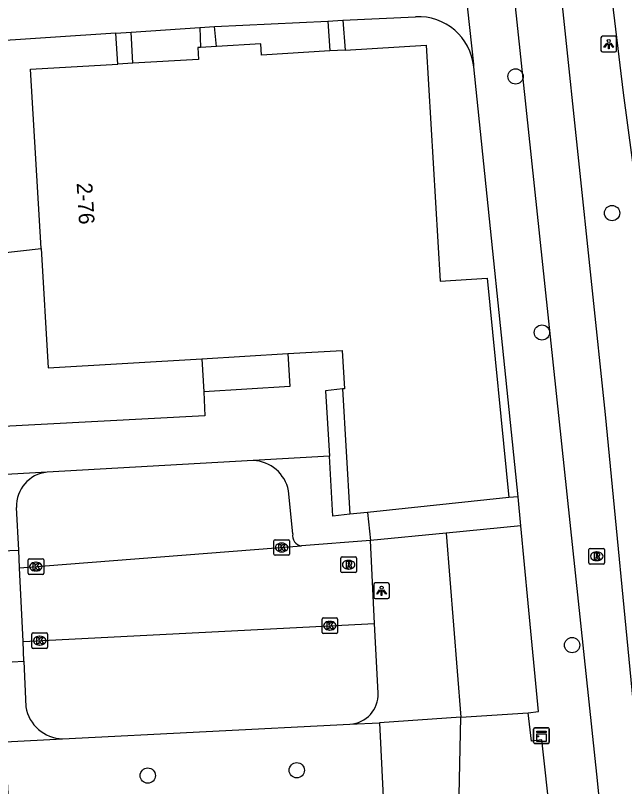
# Model space of a CAD drawing. Extents: x 160557 to 161245, y 385330 to 386505.
# Drawn here: x 161169.41 to 161208.43, y 385371.23 to 385420.66 of the extents above; entities that cross this region are included whole.
import ezdxf

# ---------------------------------------------------------------- set-up
doc = ezdxf.new("R2010")
doc.units = 0
for name, color, linetype in [('IMGEO_Boom', 7, 'Continuous'), ('IMGEO_Fietspad_gesloten', 7, 'Continuous'), ('IMGEO_Groenvoorziening', 7, 'Continuous'), ('IMGEO_Kast', 7, 'Continuous'), ('IMGEO_Kolk', 7, 'Continuous'), ('IMGEO_Lichtpunt', 7, 'Continuous'), ('IMGEO_Pand', 7, 'Continuous'), ('IMGEO_Pand_nummerreeks', 7, 'Continuous'), ('IMGEO_Parkeervlak_open', 7, 'Continuous'), ('IMGEO_Rijbaan_lokaal_open', 7, 'Continuous'), ('IMGEO_Rijbaan_regionaal_gesloten', 7, 'Continuous'), ('IMGEO_Rioolput', 7, 'Continuous'), ('IMGEO_Voetpad_open', 7, 'Continuous')]:
    doc.layers.add(name, color=color, linetype=linetype)

msp = doc.modelspace()

# ---------------------------------------------------------------- linework, layer by layer
at = {"layer": 'IMGEO_Boom'}
for centre in [(161201.449, 385416.749), (161207.629, 385407.992), (161203.138, 385400.336), (161205.071, 385380.298), (161187.432, 385372.275), (161177.888, 385371.933)]:
    msp.add_circle(centre, 0.489, dxfattribs=at)
at = {"layer": 'IMGEO_Fietspad_gesloten'}
for points in [[(161209.91, 385369.306), (161209.492, 385371.406), (161209.191, 385374.309), (161209.109, 385375.432), (161207.209, 385395.073), (161203.715, 385428.436)], [(161200.691, 385428.101), (161206.666, 385371.615), (161206.834, 385370.098)]]:
    msp.add_lwpolyline(points, dxfattribs=at)
at = {"layer": 'IMGEO_Groenvoorziening'}
for points in [[(161167.063, 385405.281), (161171.057, 385405.725)], [(161196.994, 385387.473), (161197.939, 385375.671)], [(161197.939, 385375.671), (161202.254, 385375.963)], [(161197.939, 385375.671), (161192.737, 385375.319)], [(161197.726, 385365.709), (161197.939, 385375.671)], [(161190.837, 385375.222), (161192.737, 385375.319)], [(161192.737, 385375.319), (161193.291, 385364.062)]]:
    msp.add_lwpolyline(points, dxfattribs=at)
at = {"layer": 'IMGEO_Kast'}
for p, q in [((161202.68, 385374.991), (161203.521, 385374.991)), ((161203.521, 385374.991), (161202.68, 385374.991)), ((161202.605, 385374.066), (161202.605, 385374.907)), ((161202.605, 385374.907), (161202.605, 385374.066)), ((161203.605, 385374.916), (161203.605, 385374.075)), ((161203.605, 385374.075), (161203.605, 385374.916)), ((161203.53, 385373.991), (161202.689, 385373.991)), ((161202.689, 385373.991), (161203.53, 385373.991))]:
    msp.add_line(p, q, dxfattribs=at)
for points in [[(161202.8, 385374.781), (161203.4, 385374.781), (161203.4, 385374.696), (161202.8, 385374.696), (161202.8, 385374.781)], [(161202.8, 385374.606), (161203.4, 385374.606), (161203.4, 385374.117), (161202.8, 385374.117), (161202.8, 385374.606)]]:
    msp.add_lwpolyline(points, dxfattribs=at)
msp.add_circle((161202.884, 385374.455), 0.0377, dxfattribs=at)
for centre, start, end in [((161202.683, 385374.913), 92.4484, 184.2845), ((161202.683, 385374.913), 92.4484, 184.2845), ((161203.527, 385374.913), 2.4484, 94.2845), ((161203.527, 385374.913), 2.4484, 94.2845), ((161202.683, 385374.069), 182.4484, 274.2845), ((161202.683, 385374.069), 182.4484, 274.2845), ((161203.527, 385374.069), 272.4484, 4.2845), ((161203.527, 385374.069), 272.4484, 4.2845)]:
    msp.add_arc(centre, 0.0779, start, end, dxfattribs=at)
at = {"layer": 'IMGEO_Kolk'}
for p, q in [((161185.968, 385386.129), (161185.968, 385386.981)), ((161186.043, 385387.055), (161186.895, 385387.055)), ((161186.456, 385386.835), (161186.481, 385386.835)), ((161186.969, 385386.981), (161186.969, 385386.129)), ((161170.296, 385385.83), (161171.148, 385385.83)), ((161186.895, 385386.055), (161186.043, 385386.055)), ((161186.479, 385386.275), (161186.454, 385386.275)), ((161170.221, 385384.904), (161170.221, 385385.756)), ((161170.709, 385385.61), (161170.734, 385385.61)), ((161171.222, 385385.756), (161171.222, 385384.904)), ((161171.148, 385384.83), (161170.296, 385384.83)), ((161170.732, 385385.05), (161170.707, 385385.05)), ((161189.051, 385381.114), (161189.051, 385381.966)), ((161189.126, 385382.04), (161189.978, 385382.04)), ((161190.052, 385381.966), (161190.052, 385381.114)), ((161189.539, 385381.82), (161189.564, 385381.82)), ((161170.47, 385380.157), (161170.47, 385381.009)), ((161170.545, 385381.083), (161171.397, 385381.083)), ((161171.471, 385381.009), (161171.471, 385380.157)), ((161189.978, 385381.04), (161189.126, 385381.04)), ((161189.562, 385381.26), (161189.537, 385381.26)), ((161170.958, 385380.863), (161170.983, 385380.863)), ((161171.397, 385380.083), (161170.545, 385380.083)), ((161170.981, 385380.303), (161170.956, 385380.303))]:
    msp.add_line(p, q, dxfattribs=at)
for points in [[(161185.968, 385386.129), (161185.968, 385386.981)], [(161186.043, 385387.055), (161186.895, 385387.055)], [(161186.969, 385386.981), (161186.969, 385386.129)], [(161186.289, 385386.755), (161186.412, 385386.755), (161186.412, 385386.604), (161186.542, 385386.755), (161186.706, 385386.755), (161186.56, 385386.604), (161186.713, 385386.355), (161186.561, 385386.355), (161186.476, 385386.519), (161186.412, 385386.452), (161186.412, 385386.355), (161186.289, 385386.355), (161186.289, 385386.755)], [(161170.296, 385385.83), (161171.148, 385385.83)], [(161186.895, 385386.055), (161186.043, 385386.055)], [(161170.221, 385384.904), (161170.221, 385385.756)], [(161170.542, 385385.53), (161170.665, 385385.53), (161170.665, 385385.379), (161170.795, 385385.53), (161170.959, 385385.53), (161170.813, 385385.379), (161170.966, 385385.13), (161170.814, 385385.13), (161170.729, 385385.294), (161170.665, 385385.227), (161170.665, 385385.13), (161170.542, 385385.13), (161170.542, 385385.53)], [(161171.222, 385385.756), (161171.222, 385384.904)], [(161171.148, 385384.83), (161170.296, 385384.83)], [(161189.051, 385381.114), (161189.051, 385381.966)], [(161189.126, 385382.04), (161189.978, 385382.04)], [(161190.052, 385381.966), (161190.052, 385381.114)], [(161189.372, 385381.74), (161189.495, 385381.74), (161189.495, 385381.589), (161189.625, 385381.74), (161189.789, 385381.74), (161189.643, 385381.589), (161189.796, 385381.34), (161189.644, 385381.34), (161189.559, 385381.504), (161189.495, 385381.437), (161189.495, 385381.34), (161189.372, 385381.34), (161189.372, 385381.74)], [(161170.47, 385380.157), (161170.47, 385381.009)], [(161170.545, 385381.083), (161171.397, 385381.083)], [(161171.471, 385381.009), (161171.471, 385380.157)], [(161189.978, 385381.04), (161189.126, 385381.04)], [(161170.791, 385380.783), (161170.914, 385380.783), (161170.914, 385380.632), (161171.044, 385380.783), (161171.208, 385380.783), (161171.062, 385380.632), (161171.215, 385380.383), (161171.063, 385380.383), (161170.978, 385380.547), (161170.914, 385380.48), (161170.914, 385380.383), (161170.791, 385380.383), (161170.791, 385380.783)], [(161171.397, 385380.083), (161170.545, 385380.083)]]:
    msp.add_lwpolyline(points, dxfattribs=at)
for centre, start, end in [((161186.045, 385386.979), 91.552, 178.448), ((161186.045, 385386.979), 91.552, 178.448), ((161186.893, 385386.979), 1.552, 88.448), ((161186.893, 385386.979), 1.552, 88.448), ((161170.298, 385385.754), 91.552, 178.448), ((161170.298, 385385.754), 91.552, 178.448), ((161171.146, 385385.754), 1.552, 88.448), ((161171.146, 385385.754), 1.552, 88.448), ((161186.045, 385386.131), 181.552, 268.448), ((161186.045, 385386.131), 181.552, 268.448), ((161186.893, 385386.131), 271.552, 358.448), ((161186.893, 385386.131), 271.552, 358.448), ((161170.298, 385384.906), 181.552, 268.448), ((161170.298, 385384.906), 181.552, 268.448), ((161171.146, 385384.906), 271.552, 358.448), ((161171.146, 385384.906), 271.552, 358.448), ((161189.128, 385381.964), 91.552, 178.448), ((161189.128, 385381.964), 91.552, 178.448), ((161189.976, 385381.964), 1.552, 88.448), ((161189.976, 385381.964), 1.552, 88.448), ((161170.547, 385381.007), 91.552, 178.448), ((161170.547, 385381.007), 91.552, 178.448), ((161171.395, 385381.007), 1.552, 88.448), ((161171.395, 385381.007), 1.552, 88.448), ((161189.128, 385381.116), 181.552, 268.448), ((161189.128, 385381.116), 181.552, 268.448), ((161189.976, 385381.116), 271.552, 358.448), ((161189.976, 385381.116), 271.552, 358.448), ((161170.547, 385380.159), 181.552, 268.448), ((161170.547, 385380.159), 181.552, 268.448), ((161171.395, 385380.159), 271.552, 358.448), ((161171.395, 385380.159), 271.552, 358.448)]:
    msp.add_arc(centre, 0.0765, start, end, dxfattribs=at)
for centre, major_axis, ratio, start_param, end_param in [((161186.455, 385386.555), (-0.387, 0.002), 0.722429, 4.712389, 7.853982), ((161186.48, 385386.555), (-0.39, 0.002), 0.717154, 1.570796, 4.712389), ((161170.708, 385385.33), (-0.387, 0.002), 0.722429, 4.712389, 7.853982), ((161170.733, 385385.33), (-0.39, 0.002), 0.717154, 1.570796, 4.712389), ((161189.538, 385381.54), (-0.387, 0.002), 0.722429, 4.712389, 7.853982), ((161189.563, 385381.54), (-0.39, 0.002), 0.717154, 1.570796, 4.712389), ((161170.957, 385380.583), (-0.387, 0.002), 0.722429, 4.712389, 7.853982), ((161170.982, 385380.583), (-0.39, 0.002), 0.717154, 1.570796, 4.712389)]:
    msp.add_ellipse(centre, major_axis=major_axis, ratio=ratio, start_param=start_param, end_param=end_param, dxfattribs=at)
at = {"layer": 'IMGEO_Lichtpunt'}
for p, q in [((161206.919, 385419.225), (161206.919, 385418.418)), ((161206.919, 385419.225), (161206.919, 385418.418)), ((161207.821, 385419.32), (161207.013, 385419.32)), ((161207.821, 385419.32), (161207.013, 385419.32)), ((161207.915, 385418.418), (161207.915, 385419.225)), ((161207.915, 385418.418), (161207.915, 385419.225)), ((161207.013, 385418.324), (161207.821, 385418.324)), ((161207.013, 385418.324), (161207.821, 385418.324)), ((161192.368, 385384.187), (161192.368, 385383.38)), ((161192.368, 385384.187), (161192.368, 385383.38)), ((161193.27, 385384.282), (161192.462, 385384.282)), ((161193.27, 385384.282), (161192.462, 385384.282)), ((161193.364, 385383.38), (161193.364, 385384.187)), ((161193.364, 385383.38), (161193.364, 385384.187)), ((161192.462, 385383.286), (161193.27, 385383.286)), ((161192.462, 385383.286), (161193.27, 385383.286))]:
    msp.add_line(p, q, dxfattribs=at)
for points in [[(161207.293, 385418.889), (161207.332, 385418.861), (161207.144, 385418.599), (161207.106, 385418.626), (161207.293, 385418.889)], [(161207.395, 385418.841), (161207.442, 385418.841), (161207.442, 385418.519), (161207.395, 385418.519), (161207.395, 385418.841)], [(161207.505, 385418.861), (161207.543, 385418.888), (161207.73, 385418.626), (161207.691, 385418.598), (161207.505, 385418.861)], [(161192.742, 385383.851), (161192.781, 385383.823), (161192.593, 385383.561), (161192.555, 385383.588), (161192.742, 385383.851)], [(161192.954, 385383.823), (161192.992, 385383.85), (161193.179, 385383.588), (161193.14, 385383.56), (161192.954, 385383.823)], [(161192.844, 385383.803), (161192.891, 385383.803), (161192.891, 385383.481), (161192.844, 385383.481), (161192.844, 385383.803)]]:
    msp.add_lwpolyline(points, dxfattribs=at)
for centre in [(161207.418, 385419.023), (161192.867, 385383.985)]:
    msp.add_circle(centre, 0.0994, dxfattribs=at)
for centre, start, end in [((161207.013, 385419.225), 90, 180), ((161207.013, 385419.225), 90, 180), ((161207.821, 385419.225), 0, 90), ((161207.821, 385419.225), 0, 90), ((161207.013, 385418.418), 180, 270), ((161207.013, 385418.418), 180, 270), ((161207.821, 385418.418), 270, 0), ((161207.821, 385418.418), 270, 360), ((161192.462, 385384.187), 90, 180), ((161192.462, 385384.187), 90, 180), ((161193.27, 385384.187), 0, 90), ((161193.27, 385384.187), 0, 90), ((161192.462, 385383.38), 180, 270), ((161192.462, 385383.38), 180, 270), ((161193.27, 385383.38), 270, 0), ((161193.27, 385383.38), 270, 360)]:
    msp.add_arc(centre, 0.0946, start, end, dxfattribs=at)
at = {"layer": 'IMGEO_Pand'}
for points in [[(161181.261, 385418.61), (161181.094, 385418.6), (161181.139, 385417.841), (161176.94, 385417.593)], [(161182.284, 385418.67), (161181.261, 385418.61)], [(161189.559, 385418.38), (161185.164, 385418.12), (161185.121, 385418.838), (161182.284, 385418.67)], [(161190.533, 385418.438), (161189.559, 385418.38)], [(161190.533, 385418.438), (161195.715, 385418.744), (161196.608, 385403.632), (161199.632, 385403.81), (161201.016, 385389.753)], [(161171.057, 385405.725), (161170.378, 385417.205), (161175.965, 385417.535)], [(161176.94, 385417.593), (161175.965, 385417.535)], [(161171.057, 385405.725), (161171.509, 385398.073), (161181.351, 385398.655)], [(161186.866, 385398.981), (161190.338, 385399.186), (161190.483, 385396.722), (161190.361, 385396.714)], [(161181.351, 385398.655), (161186.866, 385398.981)], [(161190.361, 385396.714), (161190.835, 385388.685)], [(161201.016, 385389.753), (161191.954, 385388.802)], [(161191.954, 385388.802), (161190.835, 385388.685)]]:
    msp.add_lwpolyline(points, dxfattribs=at)
at = {"layer": 'IMGEO_Parkeervlak_open'}
for points in [[(161192.644, 385377.22), (161192.422, 385381.688)], [(161172.427, 385374.283), (161190.837, 385375.222)]]:
    msp.add_lwpolyline(points, dxfattribs=at)
msp.add_arc((161190.713, 385377.15), 1.932, 273.6757, 2.0717, dxfattribs=at)
at = {"layer": 'IMGEO_Rijbaan_lokaal_open'}
for points in [[(161192.159, 385386.997), (161187.736, 385386.653)], [(161192.422, 385381.688), (161192.159, 385386.997)], [(161169.678, 385385.248), (161187.736, 385386.653)], [(161169.901, 385380.529), (161169.678, 385385.248)], [(161169.901, 385380.529), (161192.422, 385381.688)]]:
    msp.add_lwpolyline(points, dxfattribs=at)
at = {"layer": 'IMGEO_Rijbaan_regionaal_gesloten'}
msp.add_lwpolyline([(161206.638, 385430.4), (161207.134, 385425.648), (161208.341, 385415.704), (161213.175, 385379.682), (161214.446, 385369.859), (161214.499, 385369.533)], dxfattribs=at)
at = {"layer": 'IMGEO_Rioolput'}
for p, q in [((161206.148, 385385.567), (161206.148, 385386.419)), ((161206.223, 385386.493), (161207.075, 385386.493)), ((161207.149, 385386.419), (161207.149, 385385.567)), ((161190.258, 385385.021), (161190.258, 385385.873)), ((161190.333, 385385.947), (161191.185, 385385.947)), ((161191.259, 385385.873), (161191.259, 385385.021)), ((161206.636, 385386.273), (161206.661, 385386.273)), ((161190.746, 385385.727), (161190.771, 385385.727)), ((161207.075, 385385.493), (161206.223, 385385.493)), ((161206.659, 385385.713), (161206.634, 385385.713)), ((161191.185, 385384.947), (161190.333, 385384.947)), ((161190.769, 385385.167), (161190.744, 385385.167))]:
    msp.add_line(p, q, dxfattribs=at)
for points in [[(161206.148, 385385.567), (161206.148, 385386.419)], [(161206.223, 385386.493), (161207.075, 385386.493)], [(161207.149, 385386.419), (161207.149, 385385.567)], [(161190.258, 385385.021), (161190.258, 385385.873)], [(161190.333, 385385.947), (161191.185, 385385.947)], [(161191.259, 385385.873), (161191.259, 385385.021)], [(161206.737, 385386.191), (161206.485, 385386.193), (161206.485, 385385.793)], [(161206.485, 385385.793), (161206.609, 385385.793), (161206.609, 385385.955), (161206.62, 385385.955)], [(161206.663, 385386.112), (161206.609, 385386.112), (161206.609, 385386.031)], [(161206.609, 385386.031), (161206.661, 385386.031)], [(161206.667, 385385.926), (161206.738, 385385.793), (161206.878, 385385.793), (161206.813, 385385.919)], [(161190.847, 385385.645), (161190.595, 385385.647), (161190.595, 385385.247)], [(161190.595, 385385.247), (161190.719, 385385.247), (161190.719, 385385.409), (161190.73, 385385.409)], [(161190.773, 385385.566), (161190.719, 385385.566), (161190.719, 385385.485)], [(161190.719, 385385.485), (161190.771, 385385.485)], [(161190.777, 385385.38), (161190.848, 385385.247), (161190.988, 385385.247), (161190.923, 385385.373)], [(161207.075, 385385.493), (161206.223, 385385.493)], [(161191.185, 385384.947), (161190.333, 385384.947)]]:
    msp.add_lwpolyline(points, dxfattribs=at)
for centre, radius, start, end in [((161206.225, 385386.417), 0.0765, 91.552, 178.448), ((161206.225, 385386.417), 0.0765, 91.552, 178.448), ((161207.073, 385386.417), 0.0765, 1.552, 88.448), ((161207.073, 385386.417), 0.0765, 1.552, 88.448), ((161190.335, 385385.871), 0.0765, 91.552, 178.448), ((161190.335, 385385.871), 0.0765, 91.552, 178.448), ((161191.183, 385385.871), 0.0765, 1.552, 88.448), ((161191.183, 385385.871), 0.0765, 1.552, 88.448), ((161206.619, 385385.902), 0.0533, 26.0293, 88.6989), ((161206.645, 385386.22), 0.19, 274.7715, 282.9687), ((161206.669, 385386.016), 0.0964, 77.0061, 93.1865), ((161206.683, 385386.073), 0.0378, 276.6634, 79.6772), ((161206.736, 385386.081), 0.109, 350.3612, 89.416), ((161206.734, 385386.081), 0.112, 277.5842, 350.9817), ((161206.718, 385385.866), 0.108, 29.5134, 73.7905), ((161190.729, 385385.356), 0.0533, 26.0293, 88.6989), ((161190.755, 385385.674), 0.19, 274.7715, 282.9687), ((161190.779, 385385.47), 0.0964, 77.0061, 93.1865), ((161190.793, 385385.527), 0.0378, 276.6634, 79.6772), ((161190.846, 385385.535), 0.109, 350.3612, 89.416), ((161190.844, 385385.535), 0.112, 277.5842, 350.9817), ((161190.828, 385385.32), 0.108, 29.5134, 73.7905), ((161206.225, 385385.569), 0.0765, 181.552, 268.448), ((161206.225, 385385.569), 0.0765, 181.552, 268.448), ((161207.073, 385385.569), 0.0765, 271.552, 358.448), ((161207.073, 385385.569), 0.0765, 271.552, 358.448), ((161190.335, 385385.023), 0.0765, 181.552, 268.448), ((161190.335, 385385.023), 0.0765, 181.552, 268.448), ((161191.183, 385385.023), 0.0765, 271.552, 358.448), ((161191.183, 385385.023), 0.0765, 271.552, 358.448)]:
    msp.add_arc(centre, radius, start, end, dxfattribs=at)
for centre, major_axis, ratio, start_param, end_param in [((161206.635, 385385.993), (-0.387, 0.002), 0.722429, 4.712389, 7.853982), ((161206.66, 385385.993), (-0.39, 0.002), 0.717154, 1.570796, 4.712389), ((161190.745, 385385.447), (-0.387, 0.002), 0.722429, 4.712389, 7.853982), ((161190.77, 385385.447), (-0.39, 0.002), 0.717154, 1.570796, 4.712389)]:
    msp.add_ellipse(centre, major_axis=major_axis, ratio=ratio, start_param=start_param, end_param=end_param, dxfattribs=at)
at = {"layer": 'IMGEO_Voetpad_open'}
for points in [[(161198.773, 385417.364), (161198.773, 385417.53), (161197.747, 385426.954), (161197.724, 385427.053)], [(161190.378, 385420.346), (161195.038, 385420.575)], [(161181.222, 385419.879), (161182.167, 385419.942)], [(161182.167, 385419.942), (161189.42, 385420.299)], [(161182.284, 385418.67), (161182.167, 385419.942)], [(161189.42, 385420.299), (161190.378, 385420.346)], [(161189.42, 385420.299), (161189.559, 385418.38)], [(161190.378, 385420.346), (161190.533, 385418.438)], [(161175.847, 385419.523), (161167.142, 385418.946), (161166.23, 385418.707)], [(161175.847, 385419.523), (161176.824, 385419.588)], [(161175.965, 385417.535), (161175.847, 385419.523)], [(161176.824, 385419.588), (161181.222, 385419.879)], [(161176.94, 385417.593), (161176.824, 385419.588)], [(161181.222, 385419.879), (161181.261, 385418.61)], [(161201.606, 385389.796), (161198.773, 385417.364)], [(161186.866, 385398.981), (161186.999, 385396.88), (161181.485, 385396.531)], [(161181.351, 385398.655), (161181.485, 385396.531)], [(161190.361, 385396.714), (161189.28, 385396.601), (161189.528, 385392.408)], [(161181.485, 385396.531), (161181.553, 385394.988), (161167.81, 385394.278)], [(161171.442, 385391.381), (161168.02, 385391.185), (161167.81, 385394.278)], [(161189.528, 385392.408), (161184.64, 385392.136)], [(161190.835, 385388.685), (161189.754, 385388.572), (161189.528, 385392.408)], [(161184.64, 385392.136), (161171.442, 385391.381)], [(161187.177, 385387.437), (161186.909, 385390.192)], [(161201.606, 385389.796), (161201.016, 385389.753)], [(161201.785, 385387.944), (161201.606, 385389.796)], [(161169.624, 385386.384), (161169.486, 385389.123)], [(161191.954, 385388.802), (161192.159, 385386.997)], [(161201.785, 385387.944), (161196.994, 385387.473)], [(161202.254, 385375.963), (161202.926, 385376.036), (161202.255, 385382.996), (161201.785, 385387.944)], [(161196.994, 385387.473), (161192.159, 385386.997)], [(161168.73, 385379.198), (161168.477, 385386.351), (161169.624, 385386.384)], [(161169.678, 385385.248), (161169.624, 385386.384)], [(161169.961, 385379.266), (161169.901, 385380.529)], [(161169.196, 385379.235), (161169.961, 385379.266)], [(161169.961, 385379.266), (161170.07, 385376.338)], [(161203.676, 385369.2), (161203.127, 385374.228), (161202.46, 385374.144), (161202.254, 385375.963)], [(161169.122, 385367.869), (161168.75, 385374.095), (161172.427, 385374.283)]]:
    msp.add_lwpolyline(points, dxfattribs=at)
for centre, radius, start, end in [((161195.221, 385417.01), 3.569, 5.6883, 92.94), ((161184.527, 385389.707), 2.431, 11.4974, 87.3249), ((161171.655, 385389.22), 2.171, 95.6283, 182.57), ((161187.838, 385387.317), 0.672, 169.7113, 261.2672), ((161172.537, 385376.788), 2.507, 190.3398, 267.4917)]:
    msp.add_arc(centre, radius, start, end, dxfattribs=at)

# ---------------------------------------------------------------- texts
at = {"layer": 'IMGEO_Pand_nummerreeks'}
msp.add_text('2-76', height=1, rotation=273.3831, dxfattribs=at).set_placement((161173.334, 385409.909))

doc.saveas('drawing.dxf')
